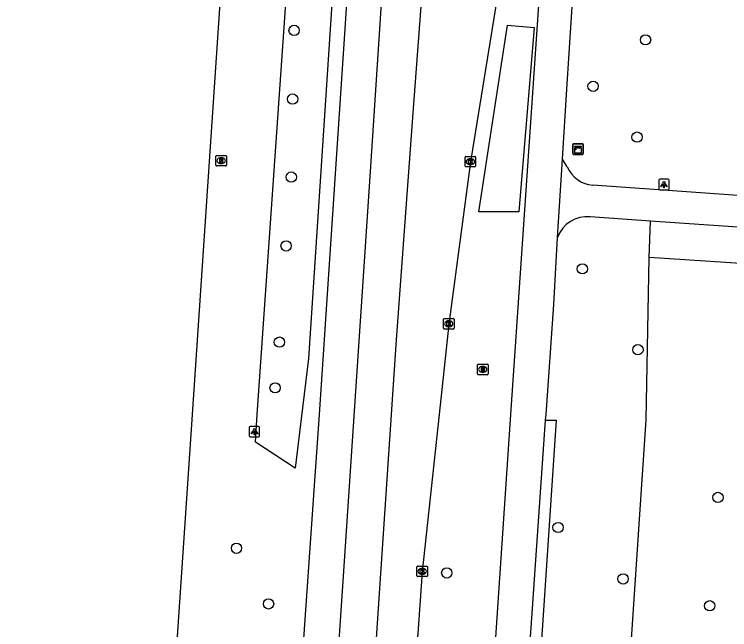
# Model space of a CAD drawing. Extents: x 161848 to 162726, y 385382 to 386521.
# Drawn here: x 161891.3 to 161959.3, y 386229.5 to 386288 of the extents above; entities that cross this region are included whole.
import ezdxf

# ---------------------------------------------------------------- set-up
doc = ezdxf.new("R2010")
doc.units = 0
for name, color, linetype in [('IMGEO_Berm_groen', 7, 'Continuous'), ('IMGEO_Boom', 7, 'Continuous'), ('IMGEO_Fietspad_gesloten', 7, 'Continuous'), ('IMGEO_Fietspad_open', 7, 'Continuous'), ('IMGEO_Groenvoorziening', 7, 'Continuous'), ('IMGEO_Kast', 7, 'Continuous'), ('IMGEO_Kolk', 7, 'Continuous'), ('IMGEO_Lichtpunt', 7, 'Continuous'), ('IMGEO_Rijbaan_regionaal_gesloten', 7, 'Continuous'), ('IMGEO_Rioolput', 7, 'Continuous')]:
    doc.layers.add(name, color=color, linetype=linetype)

msp = doc.modelspace()

# ---------------------------------------------------------------- linework, layer by layer
at = {"layer": 'IMGEO_Berm_groen'}
for points in [[(161919.316, 386255.323), (161918.053, 386244.897), (161914.26, 386247.363), (161914.439, 386250), (161919.681, 386325.467), (161924.285, 386391.759), (161928.25, 386391.179), (161919.316, 386255.323)], [(161935.506, 386269.279), (161938.208, 386287.018), (161940.753, 386286.804), (161939.284, 386269.279), (161935.506, 386269.279)], [(161941.845, 386249.466), (161942.848, 386249.468), (161940.174, 386209.558)]]:
    msp.add_lwpolyline(points, dxfattribs=at)
at = {"layer": 'IMGEO_Boom'}
for centre in [(161917.941, 386286.515), (161951.343, 386285.615), (161946.35, 386281.198), (161917.8, 386279.988), (161950.532, 386276.369), (161917.675, 386272.573), (161917.181, 386266.02), (161945.334, 386263.847), (161916.542, 386256.878), (161950.618, 386256.161), (161916.135, 386252.534), (161958.224, 386242.116), (161943.023, 386239.255), (161912.464, 386237.28), (161932.451, 386234.934), (161949.2, 386234.366), (161915.511, 386231.997), (161957.435, 386231.815)]:
    msp.add_circle(centre, 0.489, dxfattribs=at)
at = {"layer": 'IMGEO_Fietspad_gesloten'}
for points in [[(161947.148, 386322.657), (161944.157, 386311.286), (161942.751, 386304.927), (161941.836, 386298.677), (161938.498, 386250), (161932.651, 386162.845), (161930.87, 386136.29)], [(161943.438, 386274.265), (161943.849, 386280.918), (161944.733, 386294.642), (161945.57, 386302.912), (161946.894, 386309.041)], [(161942.97, 386266.838), (161943.438, 386274.265)], [(161941.845, 386249.466), (161941.882, 386250), (161942.608, 386260.466), (161942.97, 386266.838)], [(161939.078, 386209.562), (161941.845, 386249.466)]]:
    msp.add_lwpolyline(points, dxfattribs=at)
at = {"layer": 'IMGEO_Fietspad_open'}
for points in [[(161943.881, 386273.531), (161943.438, 386274.265)], [(161974.364, 386269.813), (161946.326, 386271.797)], [(161951.821, 386268.392), (161946.09, 386268.796)], [(161963.771, 386267.547), (161951.821, 386268.392)]]:
    msp.add_lwpolyline(points, dxfattribs=at)
for centre, radius, start, end in [((161946.588, 386274.757), 2.971, 204.36583, 264.94545), ((161945.807, 386265.781), 3.028, 84.6465, 159.57532)]:
    msp.add_arc(centre, radius, start, end, dxfattribs=at)
at = {"layer": 'IMGEO_Groenvoorziening'}
for points in [[(161951.691, 386264.934), (161951.821, 386268.392)], [(161954.397, 386146.32), (161944.516, 386146.672), (161951.406, 386249.482), (161951.691, 386264.934)], [(161960.872, 386264.321), (161951.691, 386264.934)]]:
    msp.add_lwpolyline(points, dxfattribs=at)
at = {"layer": 'IMGEO_Kast'}
for p, q in [((161944.423, 386274.805), (161944.423, 386275.646)), ((161944.423, 386275.646), (161944.423, 386274.805)), ((161944.498, 386275.73), (161945.339, 386275.73)), ((161945.339, 386275.73), (161944.498, 386275.73)), ((161945.423, 386275.655), (161945.423, 386274.814)), ((161945.423, 386274.814), (161945.423, 386275.655)), ((161945.348, 386274.73), (161944.507, 386274.73)), ((161944.507, 386274.73), (161945.348, 386274.73))]:
    msp.add_line(p, q, dxfattribs=at)
for points in [[(161944.618, 386275.52), (161945.218, 386275.52), (161945.218, 386275.435), (161944.618, 386275.435), (161944.618, 386275.52)], [(161944.618, 386275.345), (161945.218, 386275.345), (161945.218, 386274.856), (161944.618, 386274.856), (161944.618, 386275.345)]]:
    msp.add_lwpolyline(points, dxfattribs=at)
msp.add_circle((161944.702, 386275.194), 0.0377, dxfattribs=at)
for centre, start, end in [((161944.501, 386275.652), 92.4484, 184.28452), ((161944.501, 386275.652), 92.4484, 184.28452), ((161945.345, 386275.652), 2.4484, 94.28452), ((161945.345, 386275.652), 2.4484, 94.28452), ((161944.501, 386274.808), 182.4484, 274.28452), ((161944.501, 386274.808), 182.4484, 274.28452), ((161945.345, 386274.808), 272.4484, 4.28452), ((161945.345, 386274.808), 272.4484, 4.28452)]:
    msp.add_arc(centre, 0.0779, start, end, dxfattribs=at)
at = {"layer": 'IMGEO_Kolk'}
for p, q in [((161934.192, 386273.613), (161934.192, 386274.465)), ((161934.267, 386274.539), (161935.119, 386274.539)), ((161934.68, 386274.319), (161934.705, 386274.319)), ((161935.193, 386274.465), (161935.193, 386273.613)), ((161935.119, 386273.539), (161934.267, 386273.539)), ((161934.703, 386273.759), (161934.678, 386273.759)), ((161932.136, 386258.194), (161932.136, 386259.046)), ((161932.211, 386259.12), (161933.063, 386259.12)), ((161933.137, 386259.046), (161933.137, 386258.194)), ((161932.647, 386258.34), (161932.622, 386258.34)), ((161932.624, 386258.9), (161932.649, 386258.9)), ((161933.063, 386258.12), (161932.211, 386258.12)), ((161929.611, 386234.658), (161929.611, 386235.51)), ((161929.686, 386235.584), (161930.538, 386235.584)), ((161930.099, 386235.364), (161930.124, 386235.364)), ((161930.612, 386235.51), (161930.612, 386234.658)), ((161930.538, 386234.584), (161929.686, 386234.584)), ((161930.122, 386234.804), (161930.097, 386234.804))]:
    msp.add_line(p, q, dxfattribs=at)
for points in [[(161934.192, 386273.613), (161934.192, 386274.465)], [(161934.267, 386274.539), (161935.119, 386274.539)], [(161934.513, 386274.239), (161934.636, 386274.239), (161934.636, 386274.088), (161934.766, 386274.239), (161934.93, 386274.239), (161934.784, 386274.088), (161934.937, 386273.839), (161934.785, 386273.839), (161934.7, 386274.003), (161934.636, 386273.936), (161934.636, 386273.839), (161934.513, 386273.839), (161934.513, 386274.239)], [(161935.193, 386274.465), (161935.193, 386273.613)], [(161935.119, 386273.539), (161934.267, 386273.539)], [(161932.136, 386258.194), (161932.136, 386259.046)], [(161932.211, 386259.12), (161933.063, 386259.12)], [(161933.137, 386259.046), (161933.137, 386258.194)], [(161932.457, 386258.82), (161932.58, 386258.82), (161932.58, 386258.669), (161932.71, 386258.82), (161932.874, 386258.82), (161932.728, 386258.669), (161932.881, 386258.42), (161932.729, 386258.42), (161932.644, 386258.584), (161932.58, 386258.517), (161932.58, 386258.42), (161932.457, 386258.42), (161932.457, 386258.82)], [(161933.063, 386258.12), (161932.211, 386258.12)], [(161929.611, 386234.658), (161929.611, 386235.51)], [(161929.686, 386235.584), (161930.538, 386235.584)], [(161929.932, 386235.284), (161930.055, 386235.284), (161930.055, 386235.133), (161930.185, 386235.284), (161930.349, 386235.284), (161930.203, 386235.133), (161930.356, 386234.884), (161930.204, 386234.884), (161930.119, 386235.048), (161930.055, 386234.981), (161930.055, 386234.884), (161929.932, 386234.884), (161929.932, 386235.284)], [(161930.612, 386235.51), (161930.612, 386234.658)], [(161930.538, 386234.584), (161929.686, 386234.584)]]:
    msp.add_lwpolyline(points, dxfattribs=at)
for centre, start, end in [((161934.269, 386274.463), 91.55205, 178.44795), ((161934.269, 386274.463), 91.55205, 178.44795), ((161935.117, 386274.463), 1.55205, 88.44795), ((161935.117, 386274.463), 1.55205, 88.44795), ((161934.269, 386273.615), 181.55205, 268.44795), ((161934.269, 386273.615), 181.55205, 268.44795), ((161935.117, 386273.615), 271.55205, 358.44795), ((161935.117, 386273.615), 271.55205, 358.44795), ((161932.213, 386259.044), 91.55205, 178.44795), ((161932.213, 386259.044), 91.55205, 178.44795), ((161933.061, 386259.044), 1.55205, 88.44795), ((161933.061, 386259.044), 1.55205, 88.44795), ((161932.213, 386258.196), 181.55205, 268.44795), ((161932.213, 386258.196), 181.55205, 268.44795), ((161933.061, 386258.196), 271.55205, 358.44795), ((161933.061, 386258.196), 271.55205, 358.44795), ((161929.688, 386235.508), 91.55205, 178.44795), ((161929.688, 386235.508), 91.55205, 178.44795), ((161930.536, 386235.508), 1.55205, 88.44795), ((161930.536, 386235.508), 1.55205, 88.44795), ((161929.688, 386234.66), 181.55205, 268.44795), ((161929.688, 386234.66), 181.55205, 268.44795), ((161930.536, 386234.66), 271.55205, 358.44795), ((161930.536, 386234.66), 271.55205, 358.44795)]:
    msp.add_arc(centre, 0.0765, start, end, dxfattribs=at)
for centre, major_axis, ratio, start_param, end_param in [((161934.679, 386274.039), (-0.387, 0.002), 0.722429, 4.712389, 7.853982), ((161934.704, 386274.039), (-0.39, 0.002), 0.717154, 1.570796, 4.712389), ((161932.623, 386258.62), (-0.387, 0.002), 0.722429, 4.712389, 7.853982), ((161932.648, 386258.62), (-0.39, 0.002), 0.717154, 1.570796, 4.712389), ((161930.098, 386235.084), (-0.387, 0.002), 0.722429, 4.712389, 7.853982), ((161930.123, 386235.084), (-0.39, 0.002), 0.717154, 1.570796, 4.712389)]:
    msp.add_ellipse(centre, major_axis=major_axis, ratio=ratio, start_param=start_param, end_param=end_param, dxfattribs=at)
at = {"layer": 'IMGEO_Lichtpunt'}
for p, q in [((161952.592, 386272.263), (161952.592, 386271.456)), ((161952.592, 386272.263), (161952.592, 386271.456)), ((161953.494, 386272.358), (161952.686, 386272.358)), ((161953.494, 386272.358), (161952.686, 386272.358)), ((161953.588, 386271.456), (161953.588, 386272.263)), ((161953.588, 386271.456), (161953.588, 386272.263)), ((161952.686, 386271.362), (161953.494, 386271.362)), ((161952.686, 386271.362), (161953.494, 386271.362)), ((161913.669, 386248.771), (161913.669, 386247.964)), ((161913.669, 386248.771), (161913.669, 386247.964)), ((161914.571, 386248.866), (161913.763, 386248.866)), ((161914.571, 386248.866), (161913.763, 386248.866)), ((161914.665, 386247.964), (161914.665, 386248.771)), ((161914.665, 386247.964), (161914.665, 386248.771)), ((161913.763, 386247.87), (161914.571, 386247.87)), ((161913.763, 386247.87), (161914.571, 386247.87))]:
    msp.add_line(p, q, dxfattribs=at)
for points in [[(161952.966, 386271.927), (161953.005, 386271.899), (161952.817, 386271.637), (161952.779, 386271.664), (161952.966, 386271.927)], [(161953.068, 386271.879), (161953.115, 386271.879), (161953.115, 386271.557), (161953.068, 386271.557), (161953.068, 386271.879)], [(161953.178, 386271.899), (161953.216, 386271.926), (161953.403, 386271.664), (161953.364, 386271.636), (161953.178, 386271.899)], [(161914.043, 386248.435), (161914.082, 386248.407), (161913.894, 386248.145), (161913.856, 386248.172), (161914.043, 386248.435)], [(161914.145, 386248.387), (161914.192, 386248.387), (161914.192, 386248.065), (161914.145, 386248.065), (161914.145, 386248.387)], [(161914.255, 386248.407), (161914.293, 386248.434), (161914.48, 386248.172), (161914.441, 386248.144), (161914.255, 386248.407)]]:
    msp.add_lwpolyline(points, dxfattribs=at)
for centre in [(161953.091, 386272.061), (161914.168, 386248.569)]:
    msp.add_circle(centre, 0.0994, dxfattribs=at)
for centre, start, end in [((161952.686, 386272.263), 90, 180), ((161952.686, 386272.263), 90, 180), ((161953.494, 386272.263), 0, 90), ((161953.494, 386272.263), 0, 90), ((161952.686, 386271.456), 180, 270), ((161952.686, 386271.456), 180, 270), ((161953.494, 386271.456), 270, 0), ((161953.494, 386271.456), 270, 360), ((161913.763, 386248.771), 90, 180), ((161913.763, 386248.771), 90, 180), ((161914.571, 386248.771), 0, 90), ((161914.571, 386248.771), 0, 90), ((161913.763, 386247.964), 180, 270), ((161913.763, 386247.964), 180, 270), ((161914.571, 386247.964), 270, 0), ((161914.571, 386247.964), 270, 360)]:
    msp.add_arc(centre, 0.0946, start, end, dxfattribs=at)
at = {"layer": 'IMGEO_Rijbaan_regionaal_gesloten'}
for points in [[(161891.348, 385999.175), (161891.404, 386000), (161899.185, 386115.342), (161908.269, 386250), (161909.859, 386273.568), (161913.046, 386320.628), (161913.433, 386326.19)], [(161903.388, 385997.75), (161903.539, 386000), (161906.388, 386042.57), (161910.187, 386099.346), (161911.218, 386115.09), (161915.058, 386173.751), (161916.814, 386199.105), (161919.903, 386243.695), (161920.34, 386250), (161925.319, 386324.819)], [(161907.136, 385997.383), (161909.051, 386025.715), (161914.653, 386115.019), (161925.155, 386272.617), (161928.569, 386324.445)], [(161943.653, 386322.891), (161941.696, 386314.438), (161937.745, 386292.792), (161934.688, 386274.019), (161932.632, 386258.596), (161931.736, 386250), (161930.107, 386235.048), (161925.076, 386163.385), (161922.181, 386122.137), (161921.849, 386115.652), (161921.823, 386115.3)], [(161930.069, 386290.081), (161929.228, 386278.664), (161927.638, 386257.088), (161922.514, 386180.466), (161918.223, 386114.944), (161910.537, 385997.05)]]:
    msp.add_lwpolyline(points, dxfattribs=at)
at = {"layer": 'IMGEO_Rioolput'}
for p, q in [((161910.581, 386274.626), (161911.433, 386274.626)), ((161910.506, 386273.7), (161910.506, 386274.552)), ((161910.994, 386274.406), (161911.019, 386274.406)), ((161911.507, 386274.552), (161911.507, 386273.7)), ((161911.433, 386273.626), (161910.581, 386273.626)), ((161911.017, 386273.846), (161910.992, 386273.846)), ((161935.369, 386253.859), (161935.369, 386254.711)), ((161935.444, 386254.785), (161936.296, 386254.785)), ((161935.857, 386254.565), (161935.882, 386254.565)), ((161936.37, 386254.711), (161936.37, 386253.859)), ((161936.296, 386253.785), (161935.444, 386253.785)), ((161935.88, 386254.005), (161935.855, 386254.005))]:
    msp.add_line(p, q, dxfattribs=at)
for points in [[(161910.581, 386274.626), (161911.433, 386274.626)], [(161910.506, 386273.7), (161910.506, 386274.552)], [(161911.095, 386274.324), (161910.843, 386274.326), (161910.843, 386273.926)], [(161910.843, 386273.926), (161910.967, 386273.926), (161910.967, 386274.088), (161910.978, 386274.088)], [(161911.021, 386274.245), (161910.967, 386274.245), (161910.967, 386274.164)], [(161910.967, 386274.164), (161911.019, 386274.164)], [(161911.025, 386274.059), (161911.096, 386273.926), (161911.236, 386273.926), (161911.171, 386274.052)], [(161911.507, 386274.552), (161911.507, 386273.7)], [(161911.433, 386273.626), (161910.581, 386273.626)], [(161935.369, 386253.859), (161935.369, 386254.711)], [(161935.444, 386254.785), (161936.296, 386254.785)], [(161935.958, 386254.483), (161935.706, 386254.485), (161935.706, 386254.085)], [(161935.706, 386254.085), (161935.83, 386254.085), (161935.83, 386254.247), (161935.841, 386254.247)], [(161935.884, 386254.404), (161935.83, 386254.404), (161935.83, 386254.323)], [(161935.83, 386254.323), (161935.882, 386254.323)], [(161935.888, 386254.218), (161935.959, 386254.085), (161936.099, 386254.085), (161936.034, 386254.211)], [(161936.37, 386254.711), (161936.37, 386253.859)], [(161936.296, 386253.785), (161935.444, 386253.785)]]:
    msp.add_lwpolyline(points, dxfattribs=at)
for centre, radius, start, end in [((161910.583, 386274.55), 0.0765, 91.55205, 178.44795), ((161910.583, 386274.55), 0.0765, 91.55205, 178.44795), ((161911.431, 386274.55), 0.0765, 1.55205, 88.44795), ((161911.431, 386274.55), 0.0765, 1.55205, 88.44795), ((161910.977, 386274.035), 0.0533, 26.02933, 88.69889), ((161911.003, 386274.353), 0.19, 274.7715, 282.96867), ((161911.027, 386274.149), 0.0964, 77.00612, 93.18647), ((161911.041, 386274.206), 0.0378, 276.66336, 79.67722), ((161911.094, 386274.214), 0.109, 350.36119, 89.41601), ((161911.092, 386274.214), 0.112, 277.58423, 350.98172), ((161911.076, 386273.999), 0.108, 29.51342, 73.79051), ((161910.583, 386273.702), 0.0765, 181.55205, 268.44795), ((161910.583, 386273.702), 0.0765, 181.55205, 268.44795), ((161911.431, 386273.702), 0.0765, 271.55205, 358.44795), ((161911.431, 386273.702), 0.0765, 271.55205, 358.44795), ((161935.446, 386254.709), 0.0765, 91.55205, 178.44795), ((161935.446, 386254.709), 0.0765, 91.55205, 178.44795), ((161935.84, 386254.194), 0.0533, 26.02933, 88.69889), ((161935.866, 386254.512), 0.19, 274.7715, 282.96867), ((161935.89, 386254.308), 0.0964, 77.00612, 93.18647), ((161935.904, 386254.365), 0.0378, 276.66336, 79.67722), ((161935.957, 386254.373), 0.109, 350.36119, 89.41601), ((161935.955, 386254.373), 0.112, 277.58423, 350.98172), ((161935.939, 386254.158), 0.108, 29.51342, 73.79051), ((161936.294, 386254.709), 0.0765, 1.55205, 88.44795), ((161936.294, 386254.709), 0.0765, 1.55205, 88.44795), ((161935.446, 386253.861), 0.0765, 181.55205, 268.44795), ((161935.446, 386253.861), 0.0765, 181.55205, 268.44795), ((161936.294, 386253.861), 0.0765, 271.55205, 358.44795), ((161936.294, 386253.861), 0.0765, 271.55205, 358.44795)]:
    msp.add_arc(centre, radius, start, end, dxfattribs=at)
for centre, major_axis, ratio, start_param, end_param in [((161910.993, 386274.126), (-0.387, 0.002), 0.722429, 4.712389, 7.853982), ((161911.018, 386274.126), (-0.39, 0.002), 0.717154, 1.570796, 4.712389), ((161935.856, 386254.285), (-0.387, 0.002), 0.722429, 4.712389, 7.853982), ((161935.881, 386254.285), (-0.39, 0.002), 0.717154, 1.570796, 4.712389)]:
    msp.add_ellipse(centre, major_axis=major_axis, ratio=ratio, start_param=start_param, end_param=end_param, dxfattribs=at)

doc.saveas('drawing.dxf')
